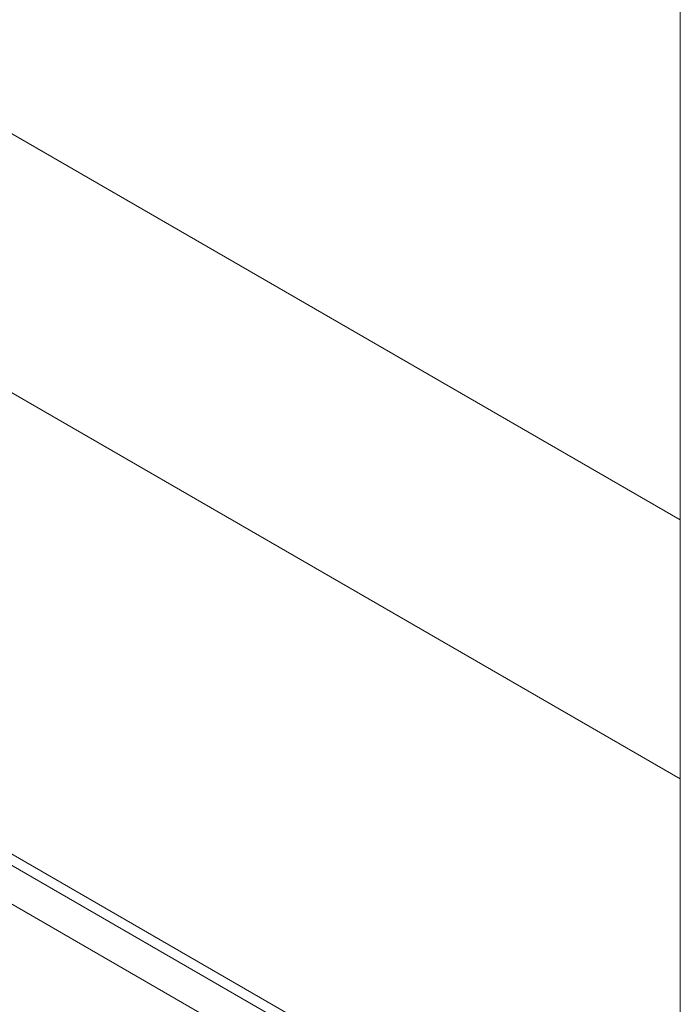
# Model space of a CAD drawing. Header units: millimetres. Extents: x 525 to 29324, y 175 to 20618.
# Tile 369 of 588: x 21452 to 21640, y 12732 to 13011. Entities that reach past the tile are written whole.
import ezdxf

# ---------------------------------------------------------------- set-up
doc = ezdxf.new("R2010")
doc.units = ezdxf.units.MM
doc.linetypes.add('SLD-Continua', pattern=[0])

msp = doc.modelspace()

# ---------------------------------------------------------------- linework, layer by layer
at = {"color": 7, "linetype": 'SLD-Continua', "lineweight": 18, "ltscale": 35}
for p, q in [((21639.71, 12452.86), (21639.71, 13212.67)), ((21639.71, 12452.86), (21639.71, 13212.67)), ((21639.71, 12452.86), (21639.71, 13212.67)), ((21639.71, 12452.86), (21639.71, 13212.67)), ((21639.71, 12452.86), (21639.71, 13212.67)), ((21639.71, 12869.35), (21313.13, 13057.83)), ((21639.71, 12869.35), (21313.13, 13057.83)), ((21639.71, 12869.35), (21313.13, 13057.83)), ((21639.71, 12869.35), (21313.13, 13057.83)), ((21639.71, 12869.35), (21313.13, 13057.83)), ((21639.71, 12795.85), (21318.35, 12981.32)), ((21639.71, 12795.85), (21318.35, 12981.32)), ((21639.71, 12795.85), (21318.35, 12981.32)), ((21639.71, 12795.85), (21318.35, 12981.32)), ((21639.71, 12795.85), (21318.35, 12981.32)), ((21639.71, 12795.85), (21639.71, 12869.35)), ((21639.71, 12795.85), (21639.71, 12869.35)), ((21639.71, 12795.85), (21639.71, 12869.35)), ((21639.71, 12795.85), (21639.71, 12869.35)), ((21639.71, 12795.85), (21639.71, 12869.35)), ((21639.71, 12661.86), (21318.73, 12847.11)), ((21639.71, 12661.86), (21318.73, 12847.11)), ((21639.71, 12661.86), (21318.73, 12847.11)), ((21639.71, 12661.86), (21318.73, 12847.11)), ((21639.71, 12661.86), (21318.73, 12847.11)), ((21639.71, 12665.07), (21321.51, 12848.72)), ((21639.71, 12665.07), (21321.51, 12848.72)), ((21639.71, 12665.07), (21321.51, 12848.72)), ((21639.71, 12665.07), (21321.51, 12848.72)), ((21639.71, 12665.07), (21321.51, 12848.72)), ((21639.71, 12650.9), (21313.13, 12839.39)), ((21639.71, 12650.9), (21313.13, 12839.39)), ((21639.71, 12650.9), (21313.13, 12839.39)), ((21639.71, 12650.9), (21313.13, 12839.39)), ((21639.71, 12650.9), (21313.13, 12839.39))]:
    msp.add_line(p, q, dxfattribs=at)

doc.saveas('drawing.dxf')
